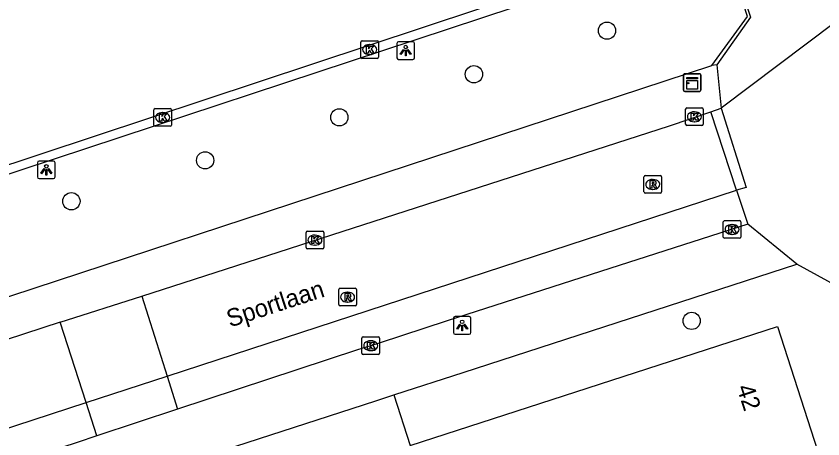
# Model space of a CAD drawing. Extents: x 158087 to 159494, y 382905 to 383981.
# Drawn here: x 159393.88 to 159439.63, y 383124.17 to 383148.13 of the extents above; entities that cross this region are included whole.
import ezdxf

# ---------------------------------------------------------------- set-up
doc = ezdxf.new("R2010")
doc.units = 0
for name, color, linetype in [('IMGEO_Boom', 7, 'Continuous'), ('IMGEO_Erf', 7, 'Continuous'), ('IMGEO_Hek', 7, 'Continuous'), ('IMGEO_Kast', 7, 'Continuous'), ('IMGEO_Kolk', 7, 'Continuous'), ('IMGEO_Lichtpunt', 7, 'Continuous'), ('IMGEO_Openbare_ruimte_label', 7, 'Continuous'), ('IMGEO_Pand', 7, 'Continuous'), ('IMGEO_Pand_nummerreeks', 7, 'Continuous'), ('IMGEO_Parkeervlak_open', 7, 'Continuous'), ('IMGEO_Rijbaan_lokaal_open', 7, 'Continuous'), ('IMGEO_Rioolput', 7, 'Continuous'), ('IMGEO_Voetpad_open', 7, 'Continuous')]:
    doc.layers.add(name, color=color, linetype=linetype)

msp = doc.modelspace()

# ---------------------------------------------------------------- linework, layer by layer
at = {"layer": 'IMGEO_Boom'}
for centre in [(159427.393, 383147.304), (159419.844, 383144.831), (159412.211, 383142.392), (159404.599, 383139.954), (159397.014, 383137.635), (159432.194, 383130.857)]:
    msp.add_circle(centre, 0.489, dxfattribs=at)
at = {"layer": 'IMGEO_Erf'}
msp.add_lwpolyline([(159415.304, 383126.663), (159416.23, 383123.802)], dxfattribs=at)
at = {"layer": 'IMGEO_Hek'}
for points in [[(159433.331, 383145.321), (159435.369, 383148.102), (159424.133, 383182.742), (159404.412, 383176.348), (159396.96, 383200.002), (159416.524, 383206.296), (159409.634, 383227.586), (159398.404, 383223.989), (159398.231, 383224.52)], [(159373.713, 383125.756), (159433.331, 383145.321)]]:
    msp.add_lwpolyline(points, dxfattribs=at)
at = {"layer": 'IMGEO_Kast'}
for p, q in [((159431.723, 383143.938), (159431.723, 383144.779)), ((159431.723, 383144.779), (159431.723, 383143.938)), ((159431.798, 383144.863), (159432.639, 383144.863)), ((159432.639, 383144.863), (159431.798, 383144.863)), ((159432.723, 383144.788), (159432.723, 383143.947)), ((159432.723, 383143.947), (159432.723, 383144.788)), ((159432.648, 383143.863), (159431.807, 383143.863)), ((159431.807, 383143.863), (159432.648, 383143.863))]:
    msp.add_line(p, q, dxfattribs=at)
for points in [[(159431.918, 383144.653), (159432.518, 383144.653), (159432.518, 383144.568), (159431.918, 383144.568), (159431.918, 383144.653)], [(159431.918, 383144.478), (159432.518, 383144.478), (159432.518, 383143.989), (159431.918, 383143.989), (159431.918, 383144.478)]]:
    msp.add_lwpolyline(points, dxfattribs=at)
msp.add_circle((159432.002, 383144.327), 0.0377, dxfattribs=at)
for centre, start, end in [((159431.801, 383144.785), 92.4484, 184.2845), ((159431.801, 383144.785), 92.4484, 184.2845), ((159432.645, 383144.785), 2.4484, 94.2845), ((159432.645, 383144.785), 2.4484, 94.2845), ((159431.801, 383143.941), 182.4484, 274.2845), ((159431.801, 383143.941), 182.4484, 274.2845), ((159432.645, 383143.941), 272.4484, 4.2845), ((159432.645, 383143.941), 272.4484, 4.2845)]:
    msp.add_arc(centre, 0.0779, start, end, dxfattribs=at)
at = {"layer": 'IMGEO_Kolk'}
for p, q in [((159413.43, 383145.806), (159413.43, 383146.658)), ((159413.505, 383146.732), (159414.357, 383146.732)), ((159413.918, 383146.512), (159413.943, 383146.512)), ((159414.431, 383146.658), (159414.431, 383145.806)), ((159413.941, 383145.952), (159413.916, 383145.952)), ((159414.357, 383145.732), (159413.505, 383145.732)), ((159401.692, 383141.957), (159401.692, 383142.809)), ((159401.767, 383142.883), (159402.619, 383142.883)), ((159402.693, 383142.809), (159402.693, 383141.957)), ((159431.851, 383141.998), (159431.851, 383142.85)), ((159431.926, 383142.924), (159432.778, 383142.924)), ((159432.339, 383142.704), (159432.364, 383142.704)), ((159432.852, 383142.85), (159432.852, 383141.998)), ((159402.18, 383142.663), (159402.205, 383142.663)), ((159402.619, 383141.883), (159401.767, 383141.883)), ((159402.203, 383142.103), (159402.178, 383142.103)), ((159432.778, 383141.924), (159431.926, 383141.924)), ((159432.362, 383142.144), (159432.337, 383142.144)), ((159433.986, 383135.61), (159433.986, 383136.462)), ((159434.061, 383136.536), (159434.913, 383136.536)), ((159434.474, 383136.316), (159434.499, 383136.316)), ((159434.987, 383136.462), (159434.987, 383135.61)), ((159410.325, 383135.009), (159410.325, 383135.861)), ((159410.4, 383135.935), (159411.252, 383135.935)), ((159411.326, 383135.861), (159411.326, 383135.009)), ((159410.813, 383135.715), (159410.838, 383135.715)), ((159434.913, 383135.536), (159434.061, 383135.536)), ((159434.497, 383135.756), (159434.472, 383135.756)), ((159411.252, 383134.935), (159410.4, 383134.935)), ((159410.836, 383135.155), (159410.811, 383135.155)), ((159413.492, 383129.023), (159413.492, 383129.875)), ((159413.567, 383129.949), (159414.419, 383129.949)), ((159414.493, 383129.875), (159414.493, 383129.023)), ((159413.98, 383129.729), (159414.005, 383129.729)), ((159414.419, 383128.949), (159413.567, 383128.949)), ((159414.003, 383129.169), (159413.978, 383129.169))]:
    msp.add_line(p, q, dxfattribs=at)
for points in [[(159413.43, 383145.806), (159413.43, 383146.658)], [(159413.505, 383146.732), (159414.357, 383146.732)], [(159413.751, 383146.432), (159413.874, 383146.432), (159413.874, 383146.281), (159414.004, 383146.432), (159414.168, 383146.432), (159414.022, 383146.281), (159414.175, 383146.032), (159414.023, 383146.032), (159413.938, 383146.196), (159413.874, 383146.129), (159413.874, 383146.032), (159413.751, 383146.032), (159413.751, 383146.432)], [(159414.431, 383146.658), (159414.431, 383145.806)], [(159414.357, 383145.732), (159413.505, 383145.732)], [(159401.692, 383141.957), (159401.692, 383142.809)], [(159401.767, 383142.883), (159402.619, 383142.883)], [(159402.693, 383142.809), (159402.693, 383141.957)], [(159431.851, 383141.998), (159431.851, 383142.85)], [(159431.926, 383142.924), (159432.778, 383142.924)], [(159432.852, 383142.85), (159432.852, 383141.998)], [(159402.013, 383142.583), (159402.136, 383142.583), (159402.136, 383142.432), (159402.266, 383142.583), (159402.43, 383142.583), (159402.284, 383142.432), (159402.437, 383142.183), (159402.285, 383142.183), (159402.2, 383142.347), (159402.136, 383142.28), (159402.136, 383142.183), (159402.013, 383142.183), (159402.013, 383142.583)], [(159432.172, 383142.624), (159432.295, 383142.624), (159432.295, 383142.473), (159432.425, 383142.624), (159432.589, 383142.624), (159432.443, 383142.473), (159432.596, 383142.224), (159432.444, 383142.224), (159432.359, 383142.388), (159432.295, 383142.321), (159432.295, 383142.224), (159432.172, 383142.224), (159432.172, 383142.624)], [(159402.619, 383141.883), (159401.767, 383141.883)], [(159432.778, 383141.924), (159431.926, 383141.924)], [(159433.986, 383135.61), (159433.986, 383136.462)], [(159434.061, 383136.536), (159434.913, 383136.536)], [(159434.987, 383136.462), (159434.987, 383135.61)], [(159410.325, 383135.009), (159410.325, 383135.861)], [(159410.4, 383135.935), (159411.252, 383135.935)], [(159411.326, 383135.861), (159411.326, 383135.009)], [(159434.307, 383136.236), (159434.43, 383136.236), (159434.43, 383136.085), (159434.56, 383136.236), (159434.724, 383136.236), (159434.578, 383136.085), (159434.731, 383135.836), (159434.579, 383135.836), (159434.494, 383136), (159434.43, 383135.933), (159434.43, 383135.836), (159434.307, 383135.836), (159434.307, 383136.236)], [(159410.646, 383135.635), (159410.769, 383135.635), (159410.769, 383135.484), (159410.899, 383135.635), (159411.063, 383135.635), (159410.917, 383135.484), (159411.07, 383135.235), (159410.918, 383135.235), (159410.833, 383135.399), (159410.769, 383135.332), (159410.769, 383135.235), (159410.646, 383135.235), (159410.646, 383135.635)], [(159434.913, 383135.536), (159434.061, 383135.536)], [(159411.252, 383134.935), (159410.4, 383134.935)], [(159413.492, 383129.023), (159413.492, 383129.875)], [(159413.567, 383129.949), (159414.419, 383129.949)], [(159414.493, 383129.875), (159414.493, 383129.023)], [(159413.813, 383129.649), (159413.936, 383129.649), (159413.936, 383129.498), (159414.066, 383129.649), (159414.23, 383129.649), (159414.084, 383129.498), (159414.237, 383129.249), (159414.085, 383129.249), (159414, 383129.413), (159413.936, 383129.346), (159413.936, 383129.249), (159413.813, 383129.249), (159413.813, 383129.649)], [(159414.419, 383128.949), (159413.567, 383128.949)]]:
    msp.add_lwpolyline(points, dxfattribs=at)
for centre, start, end in [((159413.507, 383146.656), 91.552, 178.448), ((159413.507, 383146.656), 91.552, 178.448), ((159414.355, 383146.656), 1.552, 88.448), ((159414.355, 383146.656), 1.552, 88.448), ((159413.507, 383145.808), 181.552, 268.448), ((159413.507, 383145.808), 181.552, 268.448), ((159414.355, 383145.808), 271.552, 358.448), ((159414.355, 383145.808), 271.552, 358.448), ((159401.769, 383142.807), 91.552, 178.448), ((159401.769, 383142.807), 91.552, 178.448), ((159402.617, 383142.807), 1.552, 88.448), ((159402.617, 383142.807), 1.552, 88.448), ((159431.928, 383142.848), 91.552, 178.448), ((159431.928, 383142.848), 91.552, 178.448), ((159432.776, 383142.848), 1.552, 88.448), ((159432.776, 383142.848), 1.552, 88.448), ((159401.769, 383141.959), 181.552, 268.448), ((159401.769, 383141.959), 181.552, 268.448), ((159402.617, 383141.959), 271.552, 358.448), ((159402.617, 383141.959), 271.552, 358.448), ((159431.928, 383142), 181.552, 268.448), ((159431.928, 383142), 181.552, 268.448), ((159432.776, 383142), 271.552, 358.448), ((159432.776, 383142), 271.552, 358.448), ((159434.063, 383136.46), 91.552, 178.448), ((159434.063, 383136.46), 91.552, 178.448), ((159434.911, 383136.46), 1.552, 88.448), ((159434.911, 383136.46), 1.552, 88.448), ((159410.402, 383135.859), 91.552, 178.448), ((159410.402, 383135.859), 91.552, 178.448), ((159411.25, 383135.859), 1.552, 88.448), ((159411.25, 383135.859), 1.552, 88.448), ((159434.063, 383135.612), 181.552, 268.448), ((159434.063, 383135.612), 181.552, 268.448), ((159434.911, 383135.612), 271.552, 358.448), ((159434.911, 383135.612), 271.552, 358.448), ((159410.402, 383135.011), 181.552, 268.448), ((159410.402, 383135.011), 181.552, 268.448), ((159411.25, 383135.011), 271.552, 358.448), ((159411.25, 383135.011), 271.552, 358.448), ((159413.569, 383129.873), 91.552, 178.448), ((159413.569, 383129.873), 91.552, 178.448), ((159414.417, 383129.873), 1.552, 88.448), ((159414.417, 383129.873), 1.552, 88.448), ((159413.569, 383129.025), 181.552, 268.448), ((159413.569, 383129.025), 181.552, 268.448), ((159414.417, 383129.025), 271.552, 358.448), ((159414.417, 383129.025), 271.552, 358.448)]:
    msp.add_arc(centre, 0.0765, start, end, dxfattribs=at)
for centre, major_axis, ratio, start_param, end_param in [((159413.917, 383146.232), (-0.387, 0.002), 0.722429, 4.712389, 7.853982), ((159413.942, 383146.232), (-0.39, 0.002), 0.717154, 1.570796, 4.712389), ((159432.338, 383142.424), (-0.387, 0.002), 0.722429, 4.712389, 7.853982), ((159432.363, 383142.424), (-0.39, 0.002), 0.717154, 1.570796, 4.712389), ((159402.179, 383142.383), (-0.387, 0.002), 0.722429, 4.712389, 7.853982), ((159402.204, 383142.383), (-0.39, 0.002), 0.717154, 1.570796, 4.712389), ((159434.473, 383136.036), (-0.387, 0.002), 0.722429, 4.712389, 7.853982), ((159434.498, 383136.036), (-0.39, 0.002), 0.717154, 1.570796, 4.712389), ((159410.812, 383135.435), (-0.387, 0.002), 0.722429, 4.712389, 7.853982), ((159410.837, 383135.435), (-0.39, 0.002), 0.717154, 1.570796, 4.712389), ((159413.979, 383129.449), (-0.387, 0.002), 0.722429, 4.712389, 7.853982), ((159414.004, 383129.449), (-0.39, 0.002), 0.717154, 1.570796, 4.712389)]:
    msp.add_ellipse(centre, major_axis=major_axis, ratio=ratio, start_param=start_param, end_param=end_param, dxfattribs=at)
at = {"layer": 'IMGEO_Lichtpunt'}
for p, q in [((159415.479, 383146.579), (159415.479, 383145.772)), ((159415.479, 383146.579), (159415.479, 383145.772)), ((159416.381, 383146.674), (159415.573, 383146.674)), ((159416.381, 383146.674), (159415.573, 383146.674)), ((159416.475, 383145.772), (159416.475, 383146.579)), ((159416.475, 383145.772), (159416.475, 383146.579)), ((159415.573, 383145.678), (159416.381, 383145.678)), ((159415.573, 383145.678), (159416.381, 383145.678)), ((159395.092, 383139.82), (159395.092, 383139.013)), ((159395.092, 383139.82), (159395.092, 383139.013)), ((159395.994, 383139.915), (159395.186, 383139.915)), ((159395.994, 383139.915), (159395.186, 383139.915)), ((159396.088, 383139.013), (159396.088, 383139.82)), ((159396.088, 383139.013), (159396.088, 383139.82)), ((159395.186, 383138.919), (159395.994, 383138.919)), ((159395.186, 383138.919), (159395.994, 383138.919)), ((159418.679, 383131.005), (159418.679, 383130.198)), ((159418.679, 383131.005), (159418.679, 383130.198)), ((159419.581, 383131.1), (159418.773, 383131.1)), ((159419.581, 383131.1), (159418.773, 383131.1)), ((159419.675, 383130.198), (159419.675, 383131.005)), ((159419.675, 383130.198), (159419.675, 383131.005)), ((159418.773, 383130.104), (159419.581, 383130.104)), ((159418.773, 383130.104), (159419.581, 383130.104))]:
    msp.add_line(p, q, dxfattribs=at)
for points in [[(159415.853, 383146.243), (159415.892, 383146.215), (159415.704, 383145.953), (159415.666, 383145.98), (159415.853, 383146.243)], [(159415.955, 383146.195), (159416.002, 383146.195), (159416.002, 383145.873), (159415.955, 383145.873), (159415.955, 383146.195)], [(159416.065, 383146.215), (159416.103, 383146.242), (159416.29, 383145.98), (159416.251, 383145.952), (159416.065, 383146.215)], [(159395.466, 383139.484), (159395.505, 383139.456), (159395.317, 383139.194), (159395.279, 383139.221), (159395.466, 383139.484)], [(159395.678, 383139.456), (159395.716, 383139.483), (159395.903, 383139.221), (159395.864, 383139.193), (159395.678, 383139.456)], [(159395.568, 383139.436), (159395.615, 383139.436), (159395.615, 383139.114), (159395.568, 383139.114), (159395.568, 383139.436)], [(159419.053, 383130.669), (159419.092, 383130.641), (159418.904, 383130.379), (159418.866, 383130.406), (159419.053, 383130.669)], [(159419.155, 383130.621), (159419.202, 383130.621), (159419.202, 383130.299), (159419.155, 383130.299), (159419.155, 383130.621)], [(159419.265, 383130.641), (159419.303, 383130.668), (159419.49, 383130.406), (159419.451, 383130.378), (159419.265, 383130.641)]]:
    msp.add_lwpolyline(points, dxfattribs=at)
for centre in [(159415.978, 383146.377), (159395.591, 383139.618), (159419.178, 383130.803)]:
    msp.add_circle(centre, 0.0994, dxfattribs=at)
for centre, start, end in [((159415.573, 383146.579), 90, 180), ((159415.573, 383146.579), 90, 180), ((159416.381, 383146.579), 0, 90), ((159416.381, 383146.579), 0, 90), ((159415.573, 383145.772), 180, 270), ((159415.573, 383145.772), 180, 270), ((159416.381, 383145.772), 270, 0), ((159416.381, 383145.772), 270, 360), ((159395.186, 383139.82), 90, 180), ((159395.186, 383139.82), 90, 180), ((159395.994, 383139.82), 0, 90), ((159395.994, 383139.82), 0, 90), ((159395.186, 383139.013), 180, 270), ((159395.186, 383139.013), 180, 270), ((159395.994, 383139.013), 270, 0), ((159395.994, 383139.013), 270, 360), ((159418.773, 383131.005), 90, 180), ((159418.773, 383131.005), 90, 180), ((159419.581, 383131.005), 0, 90), ((159419.581, 383131.005), 0, 90), ((159418.773, 383130.198), 180, 270), ((159418.773, 383130.198), 180, 270), ((159419.581, 383130.198), 270, 0), ((159419.581, 383130.198), 270, 360)]:
    msp.add_arc(centre, 0.0946, start, end, dxfattribs=at)
at = {"layer": 'IMGEO_Pand'}
msp.add_lwpolyline([(159416.23, 383123.802), (159437.066, 383130.536), (159439.335, 383123.517)], dxfattribs=at)
at = {"layer": 'IMGEO_Parkeervlak_open'}
for points in [[(159402.447, 383127.72), (159403.041, 383125.848)], [(159398.459, 383124.339), (159397.85, 383126.225)]]:
    msp.add_lwpolyline(points, dxfattribs=at)
at = {"layer": 'IMGEO_Rijbaan_lokaal_open'}
for points in [[(159429.416, 383151.637), (159429.606, 383151.113), (159382.949, 383135.71), (159382.777, 383136.186)], [(159382.777, 383136.186), (159429.416, 383151.637)], [(159401.006, 383132.258), (159430.929, 383141.911), (159433.283, 383142.709)], [(159433.283, 383142.709), (159433.863, 383142.915)], [(159434.745, 383138.26), (159433.283, 383142.709)], [(159433.863, 383142.915), (159435.282, 383138.407), (159434.745, 383138.26)], [(159402.447, 383127.72), (159434.745, 383138.26)], [(159396.377, 383130.782), (159401.006, 383132.258)], [(159401.006, 383132.258), (159402.447, 383127.72)], [(159396.377, 383130.782), (159380.819, 383125.712)], [(159397.85, 383126.225), (159396.377, 383130.782)], [(159397.85, 383126.225), (159402.447, 383127.72)], [(159390.841, 383123.946), (159397.85, 383126.225)]]:
    msp.add_lwpolyline(points, dxfattribs=at)
at = {"layer": 'IMGEO_Rioolput'}
for p, q in [((159429.49, 383138.163), (159429.49, 383139.015)), ((159429.565, 383139.089), (159430.417, 383139.089)), ((159430.491, 383139.015), (159430.491, 383138.163)), ((159429.978, 383138.869), (159430.003, 383138.869)), ((159430.001, 383138.309), (159429.976, 383138.309)), ((159430.417, 383138.089), (159429.565, 383138.089)), ((159412.177, 383131.778), (159412.177, 383132.63)), ((159412.252, 383132.704), (159413.104, 383132.704)), ((159413.178, 383132.63), (159413.178, 383131.778)), ((159412.665, 383132.484), (159412.69, 383132.484)), ((159413.104, 383131.704), (159412.252, 383131.704)), ((159412.688, 383131.924), (159412.663, 383131.924))]:
    msp.add_line(p, q, dxfattribs=at)
for points in [[(159429.49, 383138.163), (159429.49, 383139.015)], [(159429.565, 383139.089), (159430.417, 383139.089)], [(159430.491, 383139.015), (159430.491, 383138.163)], [(159430.079, 383138.787), (159429.827, 383138.789), (159429.827, 383138.389)], [(159429.827, 383138.389), (159429.951, 383138.389), (159429.951, 383138.551), (159429.962, 383138.551)], [(159430.005, 383138.708), (159429.951, 383138.708), (159429.951, 383138.627)], [(159429.951, 383138.627), (159430.003, 383138.627)], [(159430.009, 383138.522), (159430.08, 383138.389), (159430.22, 383138.389), (159430.155, 383138.515)], [(159430.417, 383138.089), (159429.565, 383138.089)], [(159412.177, 383131.778), (159412.177, 383132.63)], [(159412.252, 383132.704), (159413.104, 383132.704)], [(159413.178, 383132.63), (159413.178, 383131.778)], [(159412.766, 383132.402), (159412.514, 383132.404), (159412.514, 383132.004)], [(159412.514, 383132.004), (159412.638, 383132.004), (159412.638, 383132.166), (159412.649, 383132.166)], [(159412.692, 383132.323), (159412.638, 383132.323), (159412.638, 383132.242)], [(159412.638, 383132.242), (159412.69, 383132.242)], [(159413.104, 383131.704), (159412.252, 383131.704)], [(159412.696, 383132.137), (159412.767, 383132.004), (159412.907, 383132.004), (159412.842, 383132.13)]]:
    msp.add_lwpolyline(points, dxfattribs=at)
for centre, radius, start, end in [((159429.567, 383139.013), 0.0765, 91.552, 178.448), ((159429.567, 383139.013), 0.0765, 91.552, 178.448), ((159430.415, 383139.013), 0.0765, 1.552, 88.448), ((159430.415, 383139.013), 0.0765, 1.552, 88.448), ((159429.961, 383138.498), 0.0533, 26.0293, 88.6989), ((159429.987, 383138.816), 0.19, 274.7715, 282.9687), ((159430.011, 383138.612), 0.0964, 77.0061, 93.1865), ((159430.025, 383138.669), 0.0378, 276.6634, 79.6772), ((159430.078, 383138.677), 0.109, 350.3612, 89.416), ((159430.076, 383138.677), 0.112, 277.5842, 350.9817), ((159430.06, 383138.462), 0.108, 29.5134, 73.7905), ((159429.567, 383138.165), 0.0765, 181.552, 268.448), ((159429.567, 383138.165), 0.0765, 181.552, 268.448), ((159430.415, 383138.165), 0.0765, 271.552, 358.448), ((159430.415, 383138.165), 0.0765, 271.552, 358.448), ((159412.254, 383132.628), 0.0765, 91.552, 178.448), ((159412.254, 383132.628), 0.0765, 91.552, 178.448), ((159413.102, 383132.628), 0.0765, 1.552, 88.448), ((159413.102, 383132.628), 0.0765, 1.552, 88.448), ((159412.648, 383132.113), 0.0533, 26.0293, 88.6989), ((159412.674, 383132.431), 0.19, 274.7715, 282.9687), ((159412.698, 383132.227), 0.0964, 77.0061, 93.1865), ((159412.712, 383132.284), 0.0378, 276.6634, 79.6772), ((159412.765, 383132.292), 0.109, 350.3612, 89.416), ((159412.763, 383132.292), 0.112, 277.5842, 350.9817), ((159412.747, 383132.077), 0.108, 29.5134, 73.7905), ((159412.254, 383131.78), 0.0765, 181.552, 268.448), ((159412.254, 383131.78), 0.0765, 181.552, 268.448), ((159413.102, 383131.78), 0.0765, 271.552, 358.448), ((159413.102, 383131.78), 0.0765, 271.552, 358.448)]:
    msp.add_arc(centre, radius, start, end, dxfattribs=at)
for centre, major_axis, ratio, start_param, end_param in [((159429.977, 383138.589), (-0.387, 0.002), 0.722429, 4.712389, 7.853982), ((159430.002, 383138.589), (-0.39, 0.002), 0.717154, 1.570796, 4.712389), ((159412.664, 383132.204), (-0.387, 0.002), 0.722429, 4.712389, 7.853982), ((159412.689, 383132.204), (-0.39, 0.002), 0.717154, 1.570796, 4.712389)]:
    msp.add_ellipse(centre, major_axis=major_axis, ratio=ratio, start_param=start_param, end_param=end_param, dxfattribs=at)
at = {"layer": 'IMGEO_Voetpad_open'}
for points in [[(159433.331, 383145.321), (159435.369, 383148.102), (159424.133, 383182.742), (159404.412, 383176.348), (159396.96, 383200.002), (159416.524, 383206.296), (159416.642, 383206.335)], [(159416.642, 383206.335), (159416.671, 383206.244), (159423.447, 383185.333), (159424.144, 383182.843), (159435.529, 383148.075), (159433.619, 383145.362)], [(159440.375, 383147.805), (159433.863, 383142.915)], [(159371.065, 383124.887), (159373.713, 383125.756), (159433.331, 383145.321)], [(159433.619, 383145.362), (159433.331, 383145.321)], [(159433.619, 383145.362), (159433.863, 383142.915)], [(159434.745, 383138.26), (159435.385, 383136.341)], [(159435.385, 383136.341), (159433.784, 383135.826), (159427.551, 383133.826), (159418.332, 383130.862), (159414.461, 383129.602), (159413.249, 383129.208), (159403.041, 383125.848)], [(159438.159, 383134.063), (159435.385, 383136.341)], [(159415.304, 383126.663), (159415.358, 383126.681), (159419.232, 383127.935), (159438.159, 383134.063)], [(159478.717, 383014.761), (159456.073, 383084.704), (159440.509, 383132.78), (159438.159, 383134.063)], [(159388.299, 383115.652), (159389.346, 383117.658), (159389.785, 383118.212), (159390.38, 383118.594), (159414.274, 383126.33), (159415.304, 383126.663)], [(159403.041, 383125.848), (159398.459, 383124.339)], [(159398.459, 383124.339), (159397.338, 383123.97), (159394.679, 383123.095), (159394.294, 383123)]]:
    msp.add_lwpolyline(points, dxfattribs=at)

# ---------------------------------------------------------------- texts
at = {"layer": 'IMGEO_Openbare_ruimte_label'}
msp.add_text('Sportlaan', height=1, rotation=18.0723, dxfattribs=at).set_placement((159406.007, 383130.475))
at = {"layer": 'IMGEO_Pand_nummerreeks'}
msp.add_text('42', height=1, rotation=287.9142, dxfattribs=at).set_placement((159434.734, 383127.088))

doc.saveas('drawing.dxf')
